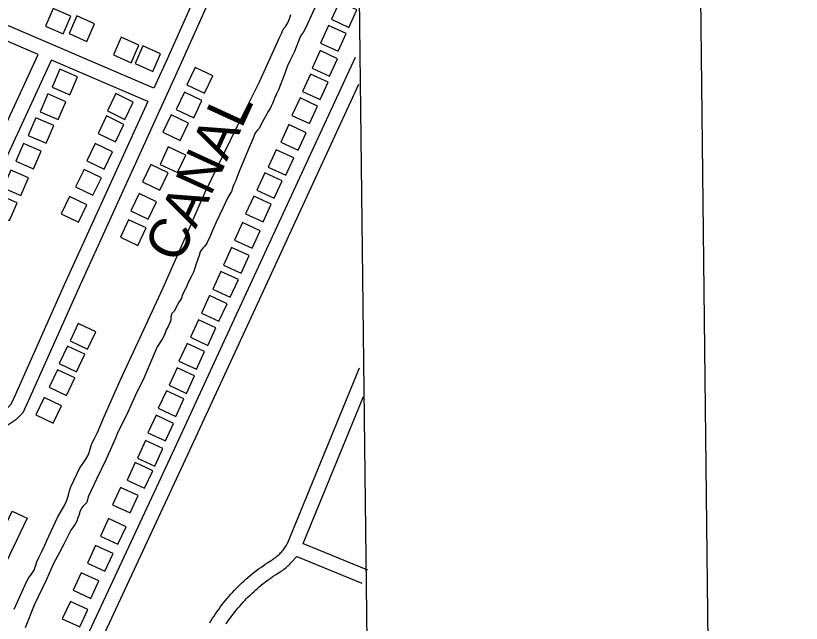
# Model space of a CAD drawing. Extents: x 3677843 to 3715951, y 511991 to 537744.
# Drawn here: x 3712899 to 3714528, y 530432 to 531692 of the extents above; entities that cross this region are included whole.
import ezdxf

# ---------------------------------------------------------------- set-up
doc = ezdxf.new("R2010")
doc.units = 0
for name, color, linetype in [('V-ANNO-SYMB', 7, 'Continuous'), ('V-BLDG-OTLN', 7, 'Continuous'), ('V-GRID-FRAM', 7, 'Continuous'), ('V-RIVR-IDEN', 7, 'Continuous'), ('V-ROAD-CNTR', 7, 'Continuous'), ('V-TOPO-SHOR', 7, 'Continuous')]:
    doc.layers.add(name, color=color, linetype=linetype)

msp = doc.modelspace()

# ---------------------------------------------------------------- linework, layer by layer
at = {"layer": 'V-ANNO-SYMB'}
msp.add_lwpolyline([(3681446.698, 513230.848), (3714527.715, 513610.977), (3714264.401, 536526.039), (3681183.384, 536145.91), (3681446.698, 513230.848)], dxfattribs=at)
at = {"layer": 'V-BLDG-OTLN'}
for points in [[(3713589.984781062, 531668.087637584), (3713606.758747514, 531704.39956496), (3713570.446820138, 531721.17453141), (3713553.6718536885, 531684.8626040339)], [(3712961.118038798, 531670.6056325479), (3712997.7099656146, 531654.44966486), (3713013.8669333, 531691.041591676), (3712977.2750064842, 531707.1975593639)], [(3713009.975941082, 531655.1786634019), (3713046.567867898, 531639.022695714), (3713062.7248355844, 531675.61462253), (3713026.1329087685, 531691.7705902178)], [(3713567.497826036, 531618.811736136), (3713584.271792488, 531655.1236635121), (3713547.9598651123, 531671.898629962), (3713531.1848986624, 531635.5867025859)], [(3713102.0877568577, 531610.947751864), (3713138.679683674, 531594.7917841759), (3713154.83665136, 531631.3837109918), (3713118.244724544, 531647.53967868)], [(3713146.9806670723, 531593.063787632), (3713183.5725938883, 531576.907819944), (3713199.7295615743, 531613.4997467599), (3713163.137634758, 531629.655714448)], [(3713549.9468611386, 531566.8298400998), (3713566.72082759, 531603.1417674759), (3713530.4089002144, 531619.9167339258), (3713513.633933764, 531583.6048065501)], [(3712990.633979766, 531581.113811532), (3712974.720011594, 531544.415884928), (3713011.4169382, 531528.5009167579), (3713027.3319063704, 531565.1988433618)], [(3713271.500418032, 531584.74480427), (3713254.374452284, 531548.596876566), (3713290.5223799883, 531531.4709108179), (3713307.6483457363, 531567.618838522)], [(3713530.2359005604, 531518.1769374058), (3713547.009867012, 531554.4888647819), (3713510.697939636, 531571.2638312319), (3713493.9229731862, 531534.9519038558)], [(3712966.27202849, 531529.9189139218), (3712950.358060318, 531493.2209873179), (3712987.0549869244, 531477.3060191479), (3713002.9699550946, 531514.0039457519)], [(3713125.5407099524, 531477.30001916), (3713142.9346751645, 531513.3199471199), (3713106.915747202, 531530.7149123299), (3713089.520781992, 531494.69498437)], [(3713249.2664625, 531533.5999065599), (3713232.1404967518, 531497.4519788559), (3713268.288424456, 531480.326013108), (3713285.4143902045, 531516.4739408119)], [(3713508.3219443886, 531468.692036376), (3713525.09591084, 531505.0039637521), (3713488.7839834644, 531521.778930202), (3713472.009017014, 531485.467002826)], [(3712941.393078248, 531480.6050125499), (3712925.479110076, 531443.9070859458), (3712962.176036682, 531427.992117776), (3712978.091004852, 531464.6900443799)], [(3713106.0347489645, 531430.949111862), (3713123.428714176, 531466.9690398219), (3713087.409786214, 531484.3640050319), (3713070.014821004, 531448.3440770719)], [(3713221.4955180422, 531486.5850005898), (3713204.369552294, 531450.437072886), (3713240.517479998, 531433.3111071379), (3713257.6434457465, 531469.459034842)], [(3713484.99099105, 531413.2901471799), (3713501.7649575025, 531449.6020745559), (3713465.453030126, 531466.3770410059), (3713448.6780636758, 531430.0651136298)], [(3712915.546129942, 531427.208119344), (3712899.63216177, 531390.51019274), (3712936.329088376, 531374.5952245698), (3712952.244056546, 531411.2931511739)], [(3713082.6867956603, 531373.7182263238), (3713100.080760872, 531409.738154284), (3713064.06183291, 531427.133119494), (3713046.6668677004, 531391.1131915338)], [(3713215.703529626, 531420.2071333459), (3713198.577563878, 531384.059205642), (3713234.725491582, 531366.9332398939), (3713251.85145733, 531403.081167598)], [(3713458.978043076, 531361.3022511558), (3713475.752009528, 531397.6141785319), (3713439.4400821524, 531414.3891449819), (3713422.6651157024, 531378.0772176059)], [(3713179.403602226, 531383.876206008), (3713162.2776364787, 531347.7282783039), (3713198.4255641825, 531330.602312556), (3713215.55152993, 531366.7502402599)], [(3712889.3331823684, 531371.754230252), (3712873.4192141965, 531335.056303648), (3712910.1161408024, 531319.1413354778), (3712926.031108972, 531355.8392620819)], [(3713059.5618419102, 531320.1863333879), (3713076.9558071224, 531356.206261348), (3713040.93687916, 531373.601226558), (3713023.54191395, 531337.5812985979)], [(3713435.1570907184, 531313.628346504), (3713451.93105717, 531349.94027388), (3713415.619129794, 531366.71524033), (3713398.8441633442, 531330.403312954)], [(3712865.420230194, 531319.9263339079), (3712849.506262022, 531283.2284073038), (3712886.2031886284, 531267.3134391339), (3712902.1181567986, 531304.0113657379)], [(3713029.2999024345, 531264.231445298), (3713046.693867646, 531300.2513732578), (3713010.674939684, 531317.6463384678), (3712993.279974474, 531281.626410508)], [(3713155.1956506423, 531323.5943265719), (3713138.0696848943, 531287.4463988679), (3713174.2176125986, 531270.32043312), (3713191.3435783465, 531306.4683608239)], [(3713412.3331363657, 531264.8974439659), (3713429.1071028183, 531301.209371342), (3713392.795175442, 531317.9843377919), (3713376.020208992, 531281.672410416)], [(3713133.409694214, 531269.2764352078), (3713116.283728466, 531233.128507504), (3713152.43165617, 531216.0025417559), (3713169.557621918, 531252.1504694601)], [(3713389.2601825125, 531210.1665534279), (3713406.034148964, 531246.478480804), (3713369.7222215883, 531263.253447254), (3713352.9472551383, 531226.9415198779)], [(3713366.449228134, 531158.4966567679), (3713383.2231945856, 531194.8085841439), (3713346.9112672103, 531211.5835505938), (3713330.1363007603, 531175.2716232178)], [(3713344.1232727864, 531108.614756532), (3713360.897239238, 531144.926683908), (3713324.585311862, 531161.7016503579), (3713307.810345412, 531125.389722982)], [(3713320.720319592, 531058.754856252), (3713337.494286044, 531095.066783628), (3713301.182358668, 531111.841750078), (3713284.4073922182, 531075.5298227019)], [(3713029.0289029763, 531053.8988659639), (3713011.9029372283, 531017.7509382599), (3713048.050864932, 531000.624972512), (3713065.17683068, 531036.7729002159)], [(3713297.6713656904, 531008.6579564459), (3713314.445332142, 531044.969883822), (3713278.133404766, 531061.744850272), (3713261.3584383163, 531025.4329228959)], [(3713006.4539481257, 531007.24095928), (3712989.327982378, 530971.0930315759), (3713025.475910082, 530953.9670658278), (3713042.6018758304, 530990.114993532)], [(3713274.128412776, 530959.3310551), (3713290.9023792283, 530995.642982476), (3713254.590451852, 531012.417948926), (3713237.815485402, 530976.1060215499)], [(3712985.825989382, 530958.2620572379), (3712968.700023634, 530922.114129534), (3713004.8479513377, 530904.9881637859), (3713021.973917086, 530941.13609149)], [(3713253.4944540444, 530909.1751554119), (3713270.268420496, 530945.487082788), (3713233.95649312, 530962.262049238), (3713217.18152667, 530925.950121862)], [(3713231.1994986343, 530861.340251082), (3713247.973465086, 530897.6521784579), (3713211.66153771, 530914.427144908), (3713194.88657126, 530878.1152175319)], [(3712958.0650449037, 530900.60117256), (3712940.939079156, 530864.4532448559), (3712977.08700686, 530847.3272791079), (3712994.2129726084, 530883.4752068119)], [(3713209.843541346, 530810.5603526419), (3713226.617507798, 530846.8722800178), (3713190.3055804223, 530863.6472464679), (3713173.5306139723, 530827.3353190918)], [(3713187.8765852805, 530758.218457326), (3713204.650551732, 530794.530384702), (3713168.3386243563, 530811.305351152), (3713151.563657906, 530774.9934237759)], [(3713166.5986278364, 530712.4495488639), (3713183.372594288, 530748.7614762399), (3713147.0606669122, 530765.53644269), (3713130.2857004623, 530729.2245153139)], [(3713136.3866882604, 530661.1336514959), (3713153.1606547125, 530697.445578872), (3713116.848727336, 530714.2205453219), (3713100.073760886, 530677.908617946)], [(3712923.070114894, 530650.025673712), (3712879.91220121, 530558.9938557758), (3712848.554263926, 530573.8628260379), (3712891.709177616, 530664.890643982)], [(3713111.214738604, 530596.323781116), (3713127.9887050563, 530632.6357084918), (3713091.6767776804, 530649.4106749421), (3713074.9018112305, 530613.098747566)], [(3713084.3437923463, 530540.5818925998), (3713101.1177587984, 530576.8938199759), (3713064.805831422, 530593.6687864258), (3713048.030864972, 530557.3568590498)], [(3713054.752851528, 530484.0300057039), (3713071.5268179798, 530520.34193308), (3713035.214890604, 530537.1168995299), (3713018.4399241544, 530500.8049721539)], [(3713032.23689656, 530424.7861241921), (3713049.010863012, 530461.098051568), (3713012.6989356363, 530477.873018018), (3712995.923969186, 530441.561090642)]]:
    msp.add_lwpolyline(points, close=True, dxfattribs=at)
at = {"layer": 'V-GRID-FRAM'}
msp.add_lwpolyline([(3681899.5670000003, 535587.095), (3713561.245, 535950.915), (3713778.102, 517769.29000000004), (3682100.558, 517405.288), (3681899.5670000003, 535587.095)], dxfattribs=at)
at = {"layer": 'V-ROAD-CNTR'}
for points in [[(3713332.7392955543, 531840.54429267), (3713316.555327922, 531805.2123633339), (3713294.458372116, 531771.4164309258), (3713273.5274139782, 531737.7524982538), (3713213.09153485, 531602.2777692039), (3713185.578589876, 531541.8538900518)], [(3713360.3682402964, 531828.8263161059), (3713342.893275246, 531790.676392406), (3713319.7543215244, 531755.286463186), (3713300.089360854, 531723.6565264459), (3713240.4414801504, 531589.94979386), (3713027.273906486, 531121.777730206), (3712925.3801102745, 530892.675188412), (3712914.026132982, 530868.5852365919), (3712899.376162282, 530854.1412654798), (3712880.9961990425, 530841.562290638), (3712861.318238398, 530837.8662980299), (3712838.5542839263, 530840.4202929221), (3712815.809329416, 530847.162279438), (3712618.4907240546, 530928.7751162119)], [(3713185.5795898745, 531541.852890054), (3712835.198290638, 531691.7585902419)], [(3712945.984069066, 531611.7297503), (3712823.398314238, 531664.176645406)], [(3712088.962783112, 528337.6342985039), (3712288.147384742, 528768.6564364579), (3712444.2620725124, 529106.8417600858), (3712631.790697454, 529507.7129583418), (3712853.438254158, 529987.42799891), (3713033.924893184, 530376.0862215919), (3713229.063502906, 530795.3353830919), (3713364.888231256, 531089.2307953), (3713603.7617535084, 531606.5497606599)], [(3712641.789677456, 530951.603070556), (3712691.299578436, 531059.351855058), (3712801.859357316, 531301.1313714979), (3712945.983069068, 531611.7297503)], [(3712669.5326219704, 530940.1280935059), (3712718.5715238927, 531046.8518800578), (3712829.1073028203, 531288.5793966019), (3712973.578013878, 531599.9247739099)], [(3713173.1446147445, 531514.541944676), (3712973.578013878, 531599.9247739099)], [(3712964.2310325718, 530154.7796642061), (3713061.128838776, 530363.4382468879), (3713256.279448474, 530782.7134083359), (3713392.1221767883, 531076.6488204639), (3713610.677739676, 531549.966873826)], [(3713173.1446147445, 531514.5439446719), (3712999.9159612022, 531134.0897055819), (3712898.10216483, 530905.1671634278), (3712889.164182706, 530886.20120136), (3712880.22220059, 530877.385218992), (3712869.258222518, 530869.8822339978), (3712860.198240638, 530868.180237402), (3712844.5362719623, 530869.938233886), (3712825.831309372, 530875.4822227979), (3712669.5326219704, 530940.1280935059)], [(3713462.7670354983, 530597.5347786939), (3713611.894737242, 530962.2530492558)], [(3713495.284970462, 530597.797778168), (3713620.0337209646, 530902.894167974)], [(3713427.9801050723, 530562.1278495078), (3713430.353100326, 530563.588846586), (3713432.5180959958, 530565.0038437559), (3713434.6450917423, 530566.4768408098), (3713436.7330875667, 530568.0058377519), (3713438.77608348, 530569.588834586), (3713440.7770794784, 530571.2278313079), (3713442.7350755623, 530572.919827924), (3713444.6460717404, 530574.6628244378), (3713446.509068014, 530576.4558208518), (3713448.3230643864, 530578.2988171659), (3713450.089060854, 530580.188813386), (3713451.8020574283, 530582.12680951), (3713453.4650541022, 530584.110805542), (3713455.0730508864, 530586.1378014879), (3713456.625047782, 530588.204797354), (3713458.1210447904, 530590.3137931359), (3713459.5620419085, 530592.463788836), (3713460.944039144, 530594.6497844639), (3713462.269036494, 530596.87678001), (3713463.5660339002, 530599.1907753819)], [(3713495.284970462, 530597.797778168), (3713496.101968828, 530597.4647788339)], [(3713495.284970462, 530597.797778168), (3713628.4707040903, 530543.5498866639)], [(3713443.714073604, 530536.5839005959), (3713446.429068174, 530538.25689725), (3713449.268062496, 530540.1118935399), (3713452.053056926, 530542.0408896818), (3713454.7870514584, 530544.043885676), (3713457.468046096, 530546.120881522), (3713460.09104085, 530548.267877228), (3713462.655035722, 530550.4838727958), (3713465.1600307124, 530552.7688682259), (3713467.603025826, 530555.119863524), (3713469.98102107, 530557.5348586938), (3713482.2699964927, 530570.7058323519)], [(3713482.2699964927, 530570.7058323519), (3713617.154726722, 530515.7659422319)], [(3713301.67135769, 530433.1501074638), (3713304.519351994, 530437.876098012), (3713307.4963460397, 530442.6530884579), (3713310.5423399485, 530447.3840789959), (3713313.6593337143, 530452.0710696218), (3713316.843327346, 530456.710060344), (3713320.097320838, 530461.3020511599), (3713323.417314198, 530465.845042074), (3713326.8063074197, 530470.3400330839), (3713330.2603005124, 530474.7820242), (3713333.7792934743, 530479.174015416), (3713337.3632863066, 530483.5120067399), (3713341.0112790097, 530487.797998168), (3713344.7222715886, 530492.0289897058), (3713348.494264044, 530496.2039813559), (3713352.330256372, 530500.3249731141), (3713356.225248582, 530504.3859649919), (3713360.178240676, 530508.388956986), (3713364.192232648, 530512.3349490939), (3713368.264224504, 530516.2209413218), (3713372.3932162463, 530520.0449336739), (3713376.577207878, 530523.807926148), (3713380.8171993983, 530527.508918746), (3713385.1111908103, 530531.1459114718), (3713389.4591821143, 530534.7199043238), (3713393.858173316, 530538.228897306), (3713398.3091644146, 530541.67189042), (3713402.812155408, 530545.0498836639), (3713407.363146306, 530548.3588770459), (3713411.963137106, 530551.60187056), (3713416.6101278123, 530554.7758642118), (3713421.3041184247, 530557.880858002), (3713426.0141090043, 530560.89685197), (3713427.887105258, 530562.069849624)], [(3713335.64628974, 530430.9581118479), (3713338.517283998, 530435.2751032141), (3713341.45127813, 530439.548094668), (3713344.447272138, 530443.7780862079), (3713347.507266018, 530447.963077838), (3713350.62625978, 530452.1020695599), (3713353.8082534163, 530456.1940613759), (3713357.0512469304, 530460.240053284), (3713360.35124033, 530464.2360452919), (3713363.7112336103, 530468.184037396), (3713367.1302267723, 530472.0810296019), (3713370.60621982, 530475.9280219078), (3713374.13621276, 530479.7210143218), (3713377.725205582, 530483.46200684), (3713381.368198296, 530487.1509994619), (3713385.064190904, 530490.7849921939), (3713388.814183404, 530494.3629850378), (3713392.6171757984, 530497.8869779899), (3713396.47116809, 530501.3519710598), (3713400.3771602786, 530504.760964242), (3713404.3331523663, 530508.1119575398), (3713408.337144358, 530511.4039509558), (3713412.3901362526, 530514.634944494), (3713416.49112805, 530517.807938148), (3713420.63611976, 530520.917931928), (3713424.829111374, 530523.9669258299), (3713429.0651029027, 530526.9539198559), (3713433.3460943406, 530529.875914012), (3713437.6700856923, 530532.73690829), (3713442.064076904, 530535.5509026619), (3713443.807073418, 530536.64190048)]]:
    msp.add_lwpolyline(points, dxfattribs=at)
at = {"layer": 'V-TOPO-SHOR'}
for points in [[(3713519.146, 531708.335), (3713499.752, 531666.177), (3713495.24, 531657.1900000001), (3713491.599, 531653.3690000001), (3713489.199, 531648.781), (3713477.478, 531618.28), (3713468.071, 531599.736), (3713462.79, 531588.6460000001), (3713456.156, 531569.139), (3713443.862, 531538.83), (3713439.733, 531530.036), (3713436.372, 531522.77), (3713434.066, 531517.033), (3713431.664, 531510.341), (3713429.168, 531504.508), (3713426.481, 531499.73), (3713422.929, 531493.707), (3713414.87, 531479.848), (3713406.904, 531464.267), (3713404.024, 531458.051), (3713400.67, 531454.615), (3713395.591, 531449.073), (3713393.092, 531442.093), (3713387.808, 531430.237), (3713383.008, 531419.051), (3713377.531, 531405.667), (3713368.887, 531384.2490000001), (3713361.2970000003, 531365.416), (3713358.0300000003, 531356.714), (3713356.205, 531352.1240000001), (3713352.941, 531344.954), (3713350.156, 531338.931), (3713348.904, 531334.725), (3713346.8850000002, 531328.03), (3713343.0470000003, 531322.009), (3713339.115, 531315.031), (3713332.875, 531302.03), (3713328.4590000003, 531293.33), (3713315.112, 531264.46), (3713309.833, 531253.276), (3713306.759, 531245.434), (3713302.149, 531235.014), (3713296.099, 531221.724), (3713294.276, 531218.187), (3713290.536, 531213.506), (3713287.471, 531210.45), (3713283.827, 531206.245), (3713282.002, 531202.325), (3713279.694, 531195.059), (3713273.64, 531177.848), (3713270.9450000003, 531168.859), (3713268.1580000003, 531160.35), (3713263.167, 531150.79), (3713257.504, 531140.562), (3713253.0870000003, 531130.142), (3713247.9990000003, 531119.721), (3713243.3910000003, 531109.682), (3713242.716, 531106.2390000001), (3713241.18, 531103.372), (3713237.153, 531098.594), (3713227.937, 531079.857), (3713222.571, 531073.7440000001), (3713220.8370000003, 531066.858), (3713220.636, 531060.639), (3713218.424, 531053.755), (3713215.449, 531047.636), (3713211.514, 531041.138), (3713207.48, 531030.812), (3713202.679, 531021.252), (3713192.5130000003, 531005.578), (3713174.648, 530963.224), (3713163.413, 530937.411), (3713156.884, 530923.931), (3713147.1890000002, 530904.237), (3713129.041, 530864.18), (3713111.379, 530829.002), (3713106.098, 530816.572), (3713086.603, 530772.979), (3713066.6350000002, 530731.011), (3713049.45, 530694.684), (3713047.426, 530685.789), (3713046.271, 530682.443), (3713043.589, 530679.193), (3713039.275, 530674.99), (3713035.728, 530670.884), (3713032.466, 530663.808), (3713030.059, 530655.966), (3713028.4250000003, 530650.709), (3713025.927, 530644.11), (3713022.281, 530637.899), (3713013.745, 530625.187), (3712999.1550000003, 530596.605), (3712990.324, 530579.301), (3712978.04, 530556.075), (3712962.8710000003, 530523.475), (3712937.811, 530469.938), (3712918.8880000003, 530423.088)], [(3712896.393, 530461.3690000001), (3712922.511, 530519.399), (3712926.3510000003, 530527.432), (3712932.102, 530534.311), (3712937.5700000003, 530542.433), (3712940.3570000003, 530550.656), (3712943.339, 530559.645), (3712947.3710000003, 530568.824), (3712953.419, 530580.962), (3712959.563, 530594.635), (3712963.884, 530603.812), (3712968.302, 530613.276), (3712987.023, 530653.332), (3712994.412, 530666.237), (3713000.839, 530676.366), (3713004.967, 530685.545), (3713008.5270000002, 530698.167), (3713011.029, 530707.252), (3713013.8170000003, 530715.094), (3713032.556, 530754.67), (3713038.983, 530764.512), (3713044.545, 530772.9230000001), (3713048.573, 530779.325), (3713051.551, 530786.305), (3713053.282, 530791.468), (3713054.5330000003, 530796.346), (3713056.073, 530801.319), (3713057.994, 530806.865), (3713062.412, 530815.755), (3713068.937, 530827.703), (3713083.441, 530862.314), (3713115.707, 530935.6410000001), (3713152.765, 531014.608), (3713204.328, 531126.939), (3713251.571, 531233.25), (3713291.3310000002, 531325.128), (3713359.009, 531464.125), (3713404.7, 531555.417), (3713447.1410000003, 531648.247), (3713450.79, 531656.947), (3713454.055, 531664.117), (3713459.1380000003, 531670.902), (3713463.5470000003, 531677.306), (3713465.757, 531682.18), (3713468.3540000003, 531690.212), (3713469.892, 531695.089)]]:
    msp.add_lwpolyline(points, dxfattribs=at)

# ---------------------------------------------------------------- texts
at = {"layer": 'V-RIVR-IDEN'}
msp.add_text('CANAL', height=82.99983200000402, rotation=65.36782270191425, dxfattribs=at).set_placement((3713238.8664833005, 531175.782622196))

doc.saveas('drawing.dxf')
